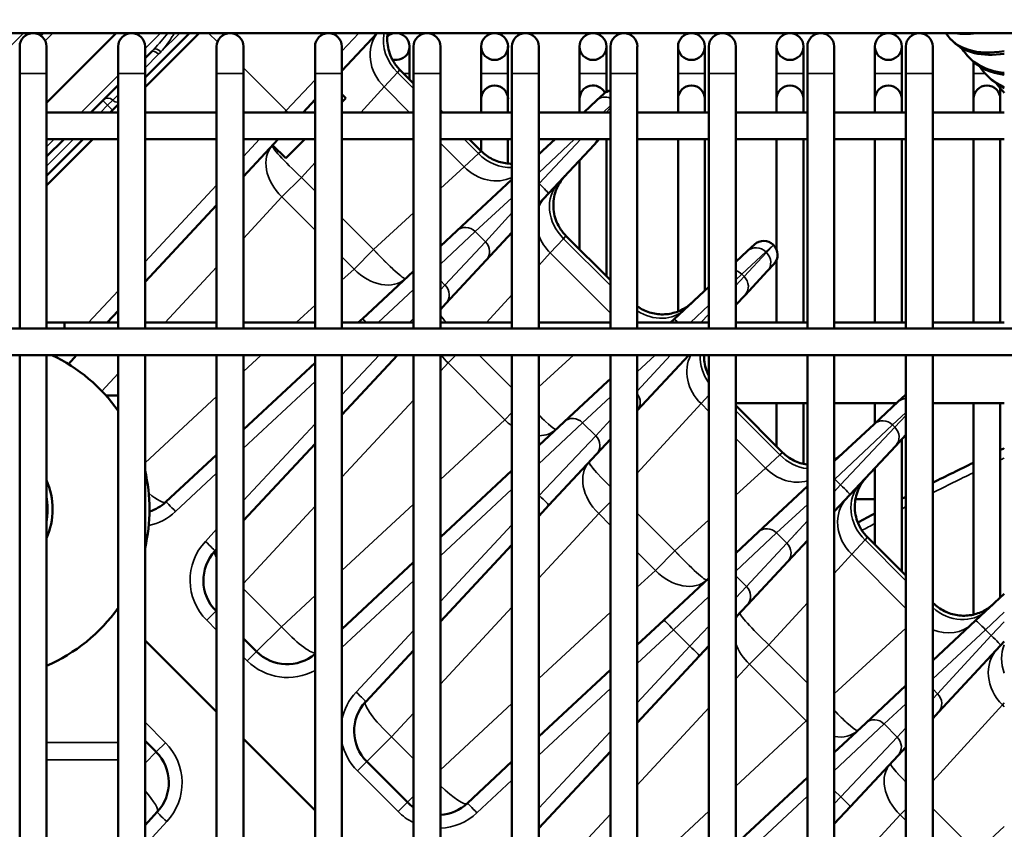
# Model space of a CAD drawing. Header units: inches. Extents: x 1 to 271, y 5 to 171.
# Tile 289 of 334: x 131.54 to 135.87, y 141.18 to 144.74. Entities that reach past the tile are written whole.
import ezdxf

# ---------------------------------------------------------------- set-up
doc = ezdxf.new("R2010")
doc.units = ezdxf.units.IN
doc.header["$LTSCALE"] = 8
doc.header["$MEASUREMENT"] = 0
for name, color, linetype, lineweight in [('Dimension (ANSI)', 7, 'Continuous', 25), ('Visible (ANSI)', 7, 'Continuous', 50), ('Visible Narrow (ANSI)', 7, 'Continuous', 35)]:
    doc.layers.add(name, color=color, linetype=linetype, lineweight=lineweight)
doc.styles.add('Dimension Text', font='tahoma.ttf')
doc.dimstyles.new('Dual Dimension', dxfattribs={"dimscale": 8, "dimtxt": 0.12, "dimasz": 0.098425, "dimexe": 0.125, "dimexo": 0.0625, "dimgap": 0.031496, "dimtad": 0, "dimtih": 1, "dimtoh": 1, "dimrnd": 1e-08, "dimzin": 4, "dimdsep": 46, "dimtxsty": 'Dimension Text', "dimcen": 0.09, "dimdle": 0.393701, "dimclrd": 256, "dimclre": 256, "dimclrt": 256, "dimadec": 0, "dimazin": 1, "dimtfac": 1, "dimtofl": 0, "dimtmove": 0, "dimatfit": 3, "dimfxl": 1, "dimtolj": 1, "dimtzin": 4, "dimlwd": -1, "dimlwe": -1, "dimarcsym": 0})

# ---------------------------------------------------------------- blocks, each defined once
blk = doc.blocks.new('*D10')
at = {"layer": 'Defpoints', "color": 0, "transparency": 16777216}
for p in [(179.2848, 157.7079), (123.1798, 140.6812), (179.2848, 140.6812)]:
    blk.add_point(p, dxfattribs=at)
at = {"layer": 'Dimension (ANSI)', "transparency": 16777216}
for p, q in [((123.1798, 141.1812), (123.1798, 158.7079)), ((179.2848, 141.1812), (179.2848, 158.7079)), ((123.9672, 157.7079), (146.443, 157.7079)), ((178.4974, 157.7079), (156.0215, 157.7079))]:
    blk.add_line(p, q, dxfattribs=at)
for points in [[(123.9672, 157.8392), (123.9672, 157.5767), (123.1798, 157.7079)], [(178.4974, 157.8392), (178.4974, 157.5767), (179.2848, 157.7079)]]:
    blk.add_solid(points, dxfattribs=at)
at = {"layer": 'Dimension (ANSI)', "transparency": 16777216, "insert": (151.2323, 157.7079), "char_height": 0.96, "attachment_point": 5, "style": 'Dimension Text'}
blk.add_mtext('\\A1;{\\H3.0x;(}\\S56.11^ 1425.1 mm;{\\H3.0x;)}', dxfattribs=at)

msp = doc.modelspace()

# ---------------------------------------------------------------- linework, layer by layer
at = {"layer": 'Visible (ANSI)'}
for p, q in [((150.7916, 144.6842), (130.6702, 144.6842)), ((131.597, 144.6842), (131.597, 144.6842)), ((131.6394, 144.6842), (131.629, 144.6738)), ((131.9611, 144.6842), (131.6545, 144.3776)), ((132.2829, 144.6842), (132.0876, 144.4889)), ((132.3253, 144.6842), (132.0876, 144.4465)), ((133.1086, 144.6842), (132.9537, 144.5181)), ((135.633, 144.6561), (135.6432, 144.646)), ((131.5364, 144.6252), (131.5364, 144.5071)), ((131.6545, 144.5071), (131.6545, 144.6252)), ((131.9694, 144.6252), (131.9694, 144.5071)), ((132.0876, 144.5071), (132.0876, 144.6252)), ((132.0876, 144.5738), (132.1171, 144.6033)), ((132.4025, 144.6252), (132.4025, 144.5071)), ((132.5206, 144.5071), (132.5206, 144.6252)), ((132.8356, 144.6252), (132.8356, 144.5071)), ((132.9537, 144.5071), (132.9537, 144.6252)), ((133.251, 144.5071), (133.251, 144.6252)), ((133.2687, 144.6252), (133.2687, 144.5071)), ((133.3868, 144.5071), (133.3868, 144.6252)), ((133.566, 144.6252), (133.566, 144.5071)), ((133.6841, 144.5071), (133.6841, 144.6252)), ((133.7017, 144.6252), (133.7017, 144.5071)), ((133.8198, 144.5071), (133.8198, 144.6252)), ((133.9991, 144.6252), (133.9991, 144.5071)), ((134.1172, 144.5071), (134.1172, 144.6252)), ((134.1348, 144.6252), (134.1348, 144.5071)), ((134.2529, 144.5071), (134.2529, 144.6252)), ((134.4321, 144.6252), (134.4321, 144.5071)), ((134.5503, 144.5071), (134.5503, 144.6252)), ((134.5679, 144.6252), (134.5679, 144.5071)), ((134.686, 144.5071), (134.686, 144.6252)), ((134.8652, 144.6252), (134.8652, 144.5071)), ((134.9833, 144.5071), (134.9833, 144.6252)), ((135.0009, 144.6252), (135.0009, 144.5071)), ((135.1191, 144.5071), (135.1191, 144.6252)), ((135.2983, 144.6252), (135.2983, 144.5071)), ((135.4164, 144.5071), (135.4164, 144.6252)), ((135.434, 144.6252), (135.434, 144.5071)), ((135.5521, 144.5071), (135.5521, 144.6252)), ((135.7124, 144.5767), (135.7223, 144.5668)), ((133.2086, 144.5226), (133.2687, 144.4626)), ((135.7314, 144.5583), (135.7314, 144.5071)), ((131.5364, 144.5071), (131.5364, 143.385)), ((131.6545, 144.5071), (131.6545, 143.385)), ((131.9694, 144.5071), (131.9694, 143.385)), ((132.0876, 144.5071), (132.0876, 143.385)), ((132.4025, 144.5071), (132.4025, 143.385)), ((132.5206, 144.5071), (132.5206, 143.385)), ((132.8356, 144.5071), (132.8356, 143.385)), ((132.9537, 144.5071), (132.9537, 143.385)), ((133.251, 144.5071), (133.251, 144.4802)), ((133.2687, 144.5071), (133.2687, 143.385)), ((133.3868, 144.5071), (133.3868, 143.385)), ((133.566, 144.5071), (133.566, 144.3947)), ((133.6841, 144.5071), (133.6841, 144.3947)), ((133.7017, 144.5071), (133.7017, 143.385)), ((133.8198, 144.5071), (133.8198, 143.385)), ((133.9991, 144.5071), (133.9991, 144.3947)), ((134.1172, 144.5071), (134.1172, 144.4256)), ((134.1348, 144.5071), (134.1348, 143.385)), ((134.2529, 144.5071), (134.2529, 143.385)), ((134.4321, 144.5071), (134.4321, 144.3947)), ((134.5503, 144.5071), (134.5503, 144.3947)), ((134.5679, 144.5071), (134.5679, 143.385)), ((134.686, 144.5071), (134.686, 143.385)), ((134.8652, 144.5071), (134.8652, 144.3947)), ((134.9833, 144.5071), (134.9833, 144.3947)), ((135.0009, 144.5071), (135.0009, 143.385)), ((135.1191, 144.5071), (135.1191, 143.385)), ((135.2983, 144.5071), (135.2983, 144.3947)), ((135.4164, 144.5071), (135.4164, 144.3947)), ((135.434, 144.5071), (135.434, 143.385)), ((135.5521, 144.5071), (135.5521, 143.385)), ((135.7314, 144.5071), (135.7314, 144.3947)), ((135.7896, 144.4996), (135.7992, 144.49)), ((131.8494, 144.3356), (131.9694, 144.4557)), ((135.8495, 144.4409), (135.8495, 144.3947)), ((132.8356, 144.3914), (132.7835, 144.3356)), ((132.9715, 144.3985), (132.9537, 144.4162)), ((132.9537, 144.3807), (132.9715, 144.3985)), ((133.566, 144.3947), (133.566, 144.3356)), ((133.6841, 144.3356), (133.6841, 144.3947)), ((133.9991, 144.3947), (133.9991, 144.3356)), ((134.0746, 144.3885), (134.0178, 144.3356)), ((134.0746, 144.3885), (134.105, 144.4169)), ((134.4321, 144.3947), (134.4321, 144.3356)), ((134.5503, 144.3356), (134.5503, 144.3947)), ((134.8652, 144.3947), (134.8652, 144.3356)), ((134.9833, 144.3356), (134.9833, 144.3947)), ((135.2983, 144.3947), (135.2983, 144.3356)), ((135.4164, 144.3356), (135.4164, 144.3947)), ((135.7314, 144.3947), (135.7314, 144.3356)), ((135.8495, 144.3356), (135.8495, 144.3947)), ((135.8644, 144.4248), (135.8671, 144.422)), ((131.9694, 144.3708), (131.9343, 144.3356)), ((133.0751, 144.3768), (133.0751, 144.3768)), ((133.3868, 144.3445), (133.3957, 144.3356)), ((131.6545, 144.3356), (131.9694, 144.3356)), ((132.0876, 144.3356), (132.4025, 144.3356)), ((132.5206, 144.3356), (132.8356, 144.3356)), ((132.9537, 144.3356), (133.2687, 144.3356)), ((133.3868, 144.3356), (133.7017, 144.3356)), ((133.8198, 144.3356), (134.1348, 144.3356)), ((134.2529, 144.3356), (134.5679, 144.3356)), ((134.686, 144.3356), (135.0009, 144.3356)), ((135.1191, 144.3356), (135.434, 144.3356)), ((135.5521, 144.3356), (135.8671, 144.3356)), ((131.6545, 144.1407), (131.7313, 144.2175)), ((131.6545, 144.0558), (131.8161, 144.2175)), ((131.8586, 144.2175), (131.6545, 144.0134)), ((131.6545, 144.2175), (131.9694, 144.2175)), ((132.0876, 144.2175), (132.4025, 144.2175)), ((132.5206, 144.0537), (132.6734, 144.2175)), ((132.5206, 144.2175), (132.8356, 144.2175)), ((132.7063, 144.1333), (132.7905, 144.2175)), ((132.9537, 144.2175), (133.2687, 144.2175)), ((133.3868, 144.2175), (133.7017, 144.2175)), ((133.5138, 144.2175), (133.5661, 144.1651)), ((133.566, 144.2175), (133.566, 144.1653)), ((133.6841, 144.2175), (133.6841, 144.1102)), ((133.8198, 144.151), (133.8912, 144.2175)), ((133.8198, 144.2175), (134.1348, 144.2175)), ((134.0639, 144.1948), (134.0852, 144.2175)), ((134.1172, 144.2175), (134.1172, 143.6141)), ((134.2529, 144.2175), (134.5679, 144.2175)), ((134.4321, 144.2175), (134.4321, 143.4596)), ((134.5503, 144.2175), (134.5503, 143.551)), ((134.686, 144.2175), (135.0009, 144.2175)), ((134.8652, 144.2175), (134.8652, 143.7324)), ((134.9833, 144.2175), (134.9833, 143.4104)), ((135.1191, 144.2175), (135.434, 144.2175)), ((135.2983, 144.2175), (135.2983, 143.4104)), ((135.4164, 144.2175), (135.4164, 143.4104)), ((135.5521, 144.2175), (135.8671, 144.2175)), ((135.7314, 144.2175), (135.7314, 143.4104)), ((135.8495, 144.2175), (135.8495, 143.4104)), ((132.7063, 144.1333), (132.6486, 144.191)), ((134.0639, 144.1948), (133.862, 143.9782)), ((133.566, 144.165), (133.566, 144.165)), ((132.6982, 144.1251), (132.6982, 144.1251)), ((132.6999, 144.1234), (132.6999, 144.1234)), ((133.9991, 144.1252), (133.9991, 143.7322)), ((133.7017, 144.0408), (133.4592, 143.8147)), ((133.4203, 144.0316), (133.4203, 144.0316)), ((133.8198, 143.933), (133.862, 143.9782)), ((132.0876, 143.5893), (132.4025, 143.927)), ((133.5837, 143.851), (133.5837, 143.851)), ((133.4592, 143.8147), (133.3868, 143.7471)), ((133.5887, 143.6851), (133.7017, 143.8063)), ((133.625, 143.8096), (133.625, 143.8096)), ((133.9392, 143.7921), (134.1348, 143.5965)), ((134.7375, 143.7256), (134.7679, 143.754)), ((134.8524, 143.7514), (134.8513, 143.7526)), ((134.7375, 143.7256), (134.686, 143.6776)), ((133.1329, 143.6899), (133.1329, 143.6899)), ((133.4111, 143.4946), (133.5887, 143.6851)), ((134.8539, 143.6681), (134.8255, 143.6376)), ((134.8652, 143.6857), (134.8652, 143.4104)), ((133.0436, 143.4271), (133.2687, 143.637)), ((134.7269, 143.5318), (134.8255, 143.6376)), ((134.4151, 143.425), (134.5679, 143.5674)), ((134.7269, 143.5318), (134.686, 143.488)), ((133.4111, 143.4946), (133.3868, 143.4686)), ((131.9208, 143.4104), (131.9694, 143.4626)), ((131.6545, 143.4104), (131.7332, 143.4104)), ((131.7332, 143.4104), (131.7332, 143.385)), ((131.9694, 143.4104), (131.7332, 143.4104)), ((132.4025, 143.4104), (132.0876, 143.4104)), ((132.8356, 143.4104), (132.5206, 143.4104)), ((133.2687, 143.4104), (132.9537, 143.4104)), ((133.0436, 143.4271), (133.0257, 143.4104)), ((133.7017, 143.4104), (133.3868, 143.4104)), ((134.1348, 143.4104), (133.8198, 143.4104)), ((134.5679, 143.4104), (134.2529, 143.4104)), ((134.4151, 143.425), (134.3995, 143.4104)), ((135.0009, 143.4104), (134.686, 143.4104)), ((135.434, 143.4104), (135.1191, 143.4104)), ((135.8671, 143.4104), (135.5521, 143.4104)), ((150.8541, 143.385), (130.6702, 143.385)), ((150.8541, 143.2669), (130.6702, 143.2669)), ((131.5364, 143.2669), (131.5364, 138.8968)), ((131.6545, 143.2669), (131.6545, 138.8968)), ((131.7504, 143.2278), (131.7869, 143.2669)), ((131.9694, 143.2669), (131.9694, 138.8968)), ((132.0876, 143.2669), (132.0876, 138.8968)), ((132.4025, 143.2669), (132.4025, 138.8968)), ((132.5206, 143.2669), (132.5206, 138.8968)), ((132.8356, 143.2669), (132.8356, 138.8968)), ((132.9537, 143.0042), (133.1987, 143.2669)), ((132.9537, 143.2669), (132.9537, 138.8968)), ((133.2687, 143.2669), (133.2687, 138.8968)), ((133.3868, 143.2669), (133.3868, 138.8968)), ((133.7017, 143.2669), (133.7017, 138.8968)), ((133.8198, 143.2669), (133.8198, 138.8968)), ((134.1348, 143.2669), (134.1348, 138.8968)), ((134.2529, 143.0236), (134.4798, 143.2669)), ((134.2529, 143.2669), (134.2529, 138.8968)), ((134.5679, 143.2669), (134.5679, 138.8968)), ((134.686, 143.2669), (134.686, 138.8968)), ((135.0009, 143.2669), (135.0009, 138.8968)), ((135.1191, 143.2669), (135.1191, 138.8968)), ((135.434, 143.2669), (135.434, 138.8968)), ((135.5521, 143.2669), (135.5521, 138.8968)), ((132.8356, 143.2331), (132.5206, 142.9394)), ((132.5228, 143.1971), (132.5228, 143.1971)), ((134.1221, 143.1518), (133.9316, 142.9741)), ((134.1348, 143.1636), (134.1221, 143.1518)), ((134.2879, 143.1467), (134.2879, 143.1467)), ((131.9694, 143.0891), (131.9163, 143.0891)), ((135.4004, 143.0627), (135.4309, 143.0911)), ((135.0009, 143.0566), (134.686, 143.0566)), ((134.686, 143.0453), (134.892, 142.8393)), ((134.8652, 143.0566), (134.8652, 142.8661)), ((134.9833, 143.0566), (134.9833, 142.7886)), ((135.3939, 143.0566), (135.1191, 143.0566)), ((135.4004, 143.0627), (135.2946, 142.9641)), ((135.2983, 143.0566), (135.2983, 142.9675)), ((135.8671, 143.0566), (135.5521, 143.0566)), ((135.7314, 143.0566), (135.7314, 142.1255)), ((135.8495, 143.0566), (135.8495, 142.2004)), ((133.8198, 142.8699), (133.9316, 142.9741)), ((134.4686, 142.9834), (134.4686, 142.9834)), ((135.1191, 142.8003), (135.2946, 142.9641)), ((135.3898, 142.8689), (135.434, 142.9164)), ((132.5206, 142.5397), (132.8356, 142.8775)), ((134.074, 142.8317), (134.1348, 142.8969)), ((134.3767, 142.883), (134.3767, 142.883)), ((135.4164, 142.8975), (135.4164, 142.3149)), ((132.4025, 142.8293), (132.1795, 142.6213)), ((134.074, 142.8317), (133.864, 142.6066)), ((135.3898, 142.8689), (135.1878, 142.6523)), ((133.7017, 142.7597), (133.3868, 142.466)), ((135.2983, 142.7708), (135.2983, 142.433)), ((134.1172, 142.7056), (134.1172, 142.7055)), ((134.7461, 142.7058), (134.7461, 142.7058)), ((135.0009, 142.6902), (134.785, 142.4889)), ((135.1191, 142.5786), (135.1878, 142.6523)), ((135.2122, 142.633), (135.2983, 142.633)), ((133.8198, 142.5592), (133.864, 142.6066)), ((133.1858, 142.5342), (133.1858, 142.5342)), ((134.9095, 142.5251), (134.9095, 142.5251)), ((134.785, 142.4889), (134.686, 142.3965)), ((134.9509, 142.4838), (134.9508, 142.4838)), ((134.9146, 142.3593), (135.0009, 142.452)), ((135.265, 142.4663), (135.434, 142.2973)), ((132.3954, 142.4054), (132.4025, 142.4131)), ((133.3868, 142.0948), (133.7017, 142.4325)), ((133.2687, 142.3559), (132.9537, 142.0622)), ((134.4321, 142.3916), (134.4321, 142.3916)), ((134.7369, 142.1688), (134.9146, 142.3593)), ((135.1315, 142.3204), (135.1315, 142.3204)), ((134.3694, 142.1013), (134.5679, 142.2864)), ((135.5521, 142.1792), (135.5549, 142.1764)), ((135.741, 142.0992), (135.8671, 142.2168)), ((132.4025, 142.139), (132.4, 142.1415)), ((134.7369, 142.1688), (134.686, 142.1142)), ((134.3694, 142.1013), (134.2529, 141.9926)), ((135.741, 142.0992), (135.5521, 141.9231)), ((132.4025, 141.6971), (132.0876, 142.012)), ((132.5785, 141.963), (132.5206, 142.0209)), ((135.4091, 142.0429), (135.4091, 142.0429)), ((135.8671, 142.007), (135.8507, 141.9894)), ((133.0583, 141.7425), (133.2687, 141.9681)), ((134.5679, 141.9876), (134.527, 141.9437)), ((135.5775, 141.6964), (135.8507, 141.9894)), ((134.2529, 141.6498), (134.527, 141.9437)), ((135.2983, 141.9415), (135.2983, 141.9415)), ((134.1348, 141.8825), (133.8198, 141.5888)), ((133.8487, 141.8713), (133.8487, 141.8713)), ((135.5724, 141.8622), (135.5724, 141.8622)), ((135.434, 141.813), (135.2574, 141.6483)), ((135.6138, 141.8209), (135.6138, 141.8209)), ((135.5521, 141.6692), (135.5775, 141.6964)), ((135.7944, 141.6575), (135.7944, 141.6575)), ((135.1191, 141.5192), (135.2574, 141.6483)), ((132.8356, 141.264), (132.5206, 141.5789)), ((132.0876, 141.5701), (132.1365, 141.5211)), ((135.3998, 141.5059), (135.434, 141.5426)), ((133.8198, 141.1854), (134.1348, 141.5231)), ((135.3998, 141.5059), (135.1899, 141.2808)), ((133.2414, 141.3001), (133.0629, 141.4786)), ((133.7017, 141.4787), (133.5053, 141.2955)), ((135.0009, 141.4091), (134.686, 141.1154)), ((135.4164, 141.407), (135.4164, 141.407)), ((135.1191, 141.2048), (135.1899, 141.2808)), ((132.1411, 141.2572), (132.0876, 141.1997)), ((134.5116, 141.2084), (134.5116, 141.2084))]:
    msp.add_line(p, q, dxfattribs=at)
for centre in [(133.6251, 144.6252), (134.0581, 144.6252), (134.4912, 144.6252), (134.9243, 144.6252), (135.3573, 144.6252)]:
    msp.add_circle(centre, 0.0591, dxfattribs=at)
for centre, radius, start, end in [((131.5954, 144.6252), 0.0591, 0, 180), ((132.0285, 144.6252), 0.0591, 0, 180), ((132.4616, 144.6252), 0.0591, 0, 180), ((132.8946, 144.6252), 0.0591, 0, 180), ((133.192, 144.6252), 0.0591, 253.0717, 130.7212), ((133.3277, 144.6252), 0.0591, 0, 180), ((133.7608, 144.6252), 0.0591, 0, 180), ((134.1939, 144.6252), 0.0591, 0, 180), ((134.6269, 144.6252), 0.0591, 0, 180), ((135.06, 144.6252), 0.0591, 0, 180), ((135.4931, 144.6252), 0.0591, 0, 180), ((133.6251, 144.3947), 0.0591, 0, 180), ((134.0581, 144.3947), 0.0591, 27.0924, 180), ((134.146, 144.373), 0.06, 100.7072, 133), ((134.4912, 144.3947), 0.0591, 0, 180), ((134.9243, 144.3947), 0.0591, 0, 180), ((135.3573, 144.3947), 0.0591, 0, 180), ((135.7904, 144.3947), 0.0591, 0, 180), ((134.8089, 143.7101), 0.06, 45, 133), ((134.81, 143.709), 0.06, 317, 45), ((131.3573, 142.5891), 0.75, 35.2929, 64.6583), ((135.4718, 143.0472), 0.06, 129.001, 133), ((139.8223, 134.2766), 9.4488, 114.74576, 114.86347), ((139.8223, 134.2766), 9.4488, 115.65539, 116.86731), ((131.3573, 142.5891), 0.75, 346.8278, 13.1722), ((131.3573, 142.5891), 0.3235, 336.7354, 23.2646), ((132.0499, 142.7603), 0.19, 287.5537, 313), ((139.8223, 134.2766), 9.4488, 117.67307, 117.79379), ((139.8223, 134.2766), 9.4488, 118.60646, 119.12888), ((132.5343, 142.2759), 0.19, 137, 225), ((131.3573, 142.5891), 0.75, 293.3447, 324.7071), ((132.7128, 142.0974), 0.19, 225, 310.247), ((133.1973, 141.613), 0.19, 137, 225), ((132.0022, 141.3867), 0.19, 317, 45), ((133.3757, 141.4345), 0.19, 225, 235.6942), ((133.3757, 141.4345), 0.19, 273.3264, 313)]:
    msp.add_arc(centre, radius, start, end, dxfattribs=at)
for centre, ratio, start_param, end_param in [((136.2517, 145.2748), 0.440394, 6.189814, 6.833926), ((136.2619, 145.2647), 0.440394, 0, 0.532353), ((136.1807, 145.3458), 0.394356, 0.273223, 0.47804), ((136.3311, 145.1955), 0.485302, 6.162017, 6.661574), ((136.341, 145.1856), 0.485302, 0, 0.358723), ((136.4083, 145.1183), 0.528964, 6.175748, 6.483534), ((136.4179, 145.1087), 0.528964, 0, 0.178423), ((136.4831, 145.0435), 0.571268, 6.187285, 6.290842)]:
    msp.add_ellipse(centre, major_axis=(-0.6187, -0.6187), ratio=ratio, start_param=start_param, end_param=end_param, dxfattribs=at)
for points, knots in [([(133.155, 144.6842), (133.1542, 144.6787), (133.1536, 144.6732), (133.1526, 144.6553), (133.1532, 144.6428), (133.1584, 144.6056), (133.1671, 144.581), (133.188, 144.546), (133.1976, 144.5336), (133.2086, 144.5226)], [0.2913909, 0.2913909, 0.2913909, 0.2913909, 0.3334428, 0.3334428, 0.4278567, 0.4278567, 0.6196023, 0.6196023, 0.737963, 0.737963, 0.737963, 0.737963]), ([(133.5661, 144.1651), (133.5804, 144.1509), (133.5971, 144.1388), (133.6331, 144.1207), (133.6528, 144.1145), (133.6823, 144.1101), (133.692, 144.1094), (133.7017, 144.1095)], [0, 0, 0, 0, 0.1533913, 0.1533913, 0.3070282, 0.3070282, 0.3805188, 0.3805188, 0.3805188, 0.3805188]), ([(133.5661, 144.1651), (133.5803, 144.1509), (133.5971, 144.1388), (133.6331, 144.1207), (133.6528, 144.1145), (133.6823, 144.1101), (133.692, 144.1094), (133.7017, 144.1095)], [0, 0, 0, 0, 0.1533954, 0.1533954, 0.3070327, 0.3070327, 0.3805838, 0.3805838, 0.3805838, 0.3805838]), ([(133.8198, 144.1517), (133.8201, 144.1519), (133.8204, 144.1521), (133.8223, 144.1537), (133.8239, 144.155), (133.8262, 144.157), (133.827, 144.1577), (133.8282, 144.1588), (133.8286, 144.1591), (133.8291, 144.1596), (133.8293, 144.1598), (133.8296, 144.1601), (133.8297, 144.1602), (133.8298, 144.1603), (133.8299, 144.1604), (133.83, 144.1604), (133.83, 144.1604), (133.83, 144.1605), (133.83, 144.1605), (133.83, 144.1605), (133.83, 144.1605), (133.83, 144.1605), (133.8301, 144.1605), (133.8301, 144.1605)], [0.70402242, 0.70402242, 0.70402242, 0.70402242, 0.70683155, 0.70683155, 0.72263028, 0.72263028, 0.73053779, 0.73053779, 0.73449257, 0.73449257, 0.73647009, 0.73647009, 0.73745887, 0.73745887, 0.73795329, 0.73795329, 0.73820067, 0.73820067, 0.7382316, 0.7382316, 0.73825837, 0.73825837, 0.73845007, 0.73845007, 0.73845007, 0.73845007]), ([(133.8198, 144.1516), (133.8201, 144.1519), (133.8204, 144.1521), (133.8223, 144.1536), (133.8239, 144.155), (133.8262, 144.157), (133.827, 144.1577), (133.8282, 144.1588), (133.8285, 144.1591), (133.8291, 144.1596), (133.8293, 144.1598), (133.8296, 144.1601), (133.8297, 144.1602), (133.8298, 144.1603), (133.8299, 144.1603), (133.8299, 144.1604), (133.8299, 144.1604), (133.83, 144.1604), (133.83, 144.1604), (133.83, 144.1604), (133.83, 144.1604), (133.83, 144.1604), (133.8301, 144.1605), (133.8301, 144.1605)], [0.70411515, 0.70411515, 0.70411515, 0.70411515, 0.70687965, 0.70687965, 0.72269243, 0.72269243, 0.73060698, 0.73060698, 0.73456529, 0.73456529, 0.73654458, 0.73654458, 0.73753426, 0.73753426, 0.73802931, 0.73802931, 0.73809143, 0.73809143, 0.73814586, 0.73814586, 0.73816827, 0.73816827, 0.73852962, 0.73852962, 0.73852962, 0.73852962]), ([(133.9346, 144.056), (133.9302, 144.0513), (133.926, 144.0463), (133.9069, 144.021), (133.8956, 143.9973), (133.8863, 143.9609), (133.8844, 143.9485), (133.8832, 143.9236), (133.8838, 143.9111), (133.8874, 143.8865), (133.8904, 143.8744), (133.8987, 143.851), (133.9041, 143.8396), (133.9185, 143.8156), (133.9282, 143.8031), (133.9392, 143.7921)], [0, 0, 0, 0, 0.0493882, 0.0493882, 0.2415464, 0.2415464, 0.3362305, 0.3362305, 0.4308955, 0.4308955, 0.5255642, 0.5255642, 0.6202297, 0.6202297, 0.7389076, 0.7389076, 0.7389076, 0.7389076]), ([(134.2529, 143.482), (134.2609, 143.4763), (134.2693, 143.4712), (134.296, 143.4578), (134.3157, 143.4516), (134.3557, 143.4457), (134.3764, 143.4459), (134.4159, 143.453), (134.4353, 143.4597), (134.4602, 143.4729), (134.4671, 143.4772), (134.4771, 143.4843), (134.4804, 143.4868), (134.4852, 143.4907), (134.4868, 143.4921), (134.4892, 143.4941), (134.4899, 143.4948), (134.4911, 143.4959), (134.4915, 143.4962), (134.492, 143.4967), (134.4922, 143.4969), (134.4925, 143.4972), (134.4926, 143.4973), (134.4928, 143.4974), (134.4928, 143.4974), (134.4929, 143.4975), (134.4929, 143.4975), (134.4929, 143.4976), (134.4929, 143.4976), (134.4929, 143.4976), (134.4929, 143.4976), (134.4929, 143.4976), (134.4929, 143.4976), (134.493, 143.4976), (134.493, 143.4976), (134.493, 143.4976)], [0.0791802, 0.0791802, 0.0791802, 0.0791802, 0.1533904, 0.1533904, 0.3070264, 0.3070264, 0.4608457, 0.4608457, 0.6133731, 0.6133731, 0.6753603, 0.6753603, 0.7068314, 0.7068314, 0.7226303, 0.7226303, 0.7305379, 0.7305379, 0.7344927, 0.7344927, 0.7364702, 0.7364702, 0.737459, 0.737459, 0.7379534, 0.7379534, 0.7382009, 0.7382009, 0.7382319, 0.7382319, 0.7382589, 0.7382589, 0.7382693, 0.7382693, 0.7384525, 0.7384525, 0.7384525, 0.7384525]), ([(134.5465, 143.2669), (134.5463, 143.2567), (134.547, 143.2464), (134.5502, 143.2239), (134.5532, 143.2117), (134.5603, 143.1917), (134.5638, 143.1837), (134.5679, 143.1759)], [0.3520686, 0.3520686, 0.3520686, 0.3520686, 0.4300206, 0.4300206, 0.5249524, 0.5249524, 0.5915387, 0.5915387, 0.5915387, 0.5915387]), ([(134.5465, 143.2669), (134.5463, 143.2569), (134.547, 143.2468), (134.5501, 143.2245), (134.5531, 143.2122), (134.5602, 143.192), (134.5638, 143.1838), (134.5679, 143.1759)], [0.3520446, 0.3520446, 0.3520446, 0.3520446, 0.4283058, 0.4283058, 0.5237528, 0.5237528, 0.5915077, 0.5915077, 0.5915077, 0.5915077]), ([(134.892, 142.8393), (134.9062, 142.8251), (134.9229, 142.813), (134.9589, 142.7949), (134.9787, 142.7887), (134.9994, 142.7856), (135.0002, 142.7855), (135.0009, 142.7854)], [0, 0, 0, 0, 0.1533918, 0.1533918, 0.3070292, 0.3070292, 0.3130409, 0.3130409, 0.3130409, 0.3130409]), ([(135.1191, 142.8079), (135.1251, 142.8113), (135.131, 142.815), (135.14, 142.8214), (135.1433, 142.8239), (135.1481, 142.8278), (135.1497, 142.8292), (135.1521, 142.8312), (135.1528, 142.8319), (135.154, 142.8329), (135.1544, 142.8333), (135.155, 142.8338), (135.1551, 142.834), (135.1554, 142.8343), (135.1555, 142.8343), (135.1557, 142.8345), (135.1557, 142.8345), (135.1558, 142.8346), (135.1558, 142.8346), (135.1558, 142.8346), (135.1558, 142.8346), (135.1558, 142.8346), (135.1559, 142.8346), (135.1559, 142.8347), (135.1559, 142.8347), (135.1559, 142.8347), (135.1559, 142.8347), (135.1559, 142.8347)], [0.6225017, 0.6225017, 0.6225017, 0.6225017, 0.675361, 0.675361, 0.7068316, 0.7068316, 0.7226303, 0.7226303, 0.7305377, 0.7305377, 0.7344925, 0.7344925, 0.73647, 0.73647, 0.7374588, 0.7374588, 0.7379532, 0.7379532, 0.7382006, 0.7382006, 0.7382317, 0.7382317, 0.7382587, 0.7382587, 0.7382694, 0.7382694, 0.738452, 0.738452, 0.738452, 0.738452]), ([(135.2604, 142.7302), (135.2564, 142.7259), (135.2525, 142.7213), (135.2335, 142.6965), (135.2219, 142.6728), (135.2124, 142.6361), (135.2104, 142.6237), (135.209, 142.5987), (135.2095, 142.5861), (135.2131, 142.5614), (135.2161, 142.5491), (135.2244, 142.5255), (135.2298, 142.5141), (135.2442, 142.4899), (135.2539, 142.4773), (135.265, 142.4663)], [0, 0, 0, 0, 0.0451763, 0.0451763, 0.2385232, 0.2385232, 0.333775, 0.333775, 0.429008, 0.429008, 0.5242441, 0.5242441, 0.6194774, 0.6194774, 0.7388711, 0.7388711, 0.7388711, 0.7388711]), ([(135.5548, 142.1764), (135.5691, 142.1621), (135.5858, 142.1501), (135.6218, 142.1319), (135.6415, 142.1257), (135.6815, 142.1198), (135.7022, 142.1201), (135.7417, 142.1271), (135.7611, 142.1339), (135.786, 142.1471), (135.7929, 142.1514), (135.8029, 142.1585), (135.8062, 142.161), (135.811, 142.1649), (135.8126, 142.1662), (135.815, 142.1683), (135.8157, 142.169), (135.8169, 142.17), (135.8173, 142.1704), (135.8179, 142.1709), (135.8181, 142.1711), (135.8183, 142.1713), (135.8184, 142.1714), (135.8186, 142.1716), (135.8186, 142.1716), (135.8187, 142.1717), (135.8187, 142.1717), (135.8187, 142.1717), (135.8187, 142.1717), (135.8187, 142.1717), (135.8187, 142.1717), (135.8187, 142.1717), (135.8187, 142.1717), (135.8187, 142.1717), (135.8187, 142.1717), (135.8188, 142.1717)], [0, 0, 0, 0, 0.1533999, 0.1533999, 0.3070415, 0.3070415, 0.4608525, 0.4608525, 0.6133476, 0.6133476, 0.6753834, 0.6753834, 0.7068802, 0.7068802, 0.7226921, 0.7226921, 0.7306063, 0.7306063, 0.7345643, 0.7345643, 0.7365435, 0.7365435, 0.7375332, 0.7375332, 0.7380282, 0.7380282, 0.7380903, 0.7380903, 0.7381447, 0.7381447, 0.7381674, 0.7381674, 0.7381866, 0.7381866, 0.7383807, 0.7383807, 0.7383807, 0.7383807]), ([(135.5549, 142.1764), (135.5691, 142.1621), (135.5859, 142.1501), (135.6218, 142.132), (135.6416, 142.1258), (135.6815, 142.1199), (135.7022, 142.1201), (135.7418, 142.1272), (135.7611, 142.1339), (135.786, 142.1471), (135.7929, 142.1514), (135.8029, 142.1585), (135.8062, 142.161), (135.811, 142.1649), (135.8126, 142.1663), (135.815, 142.1683), (135.8158, 142.169), (135.8169, 142.17), (135.8173, 142.1704), (135.8179, 142.1709), (135.8181, 142.1711), (135.8183, 142.1713), (135.8184, 142.1714), (135.8186, 142.1716), (135.8186, 142.1716), (135.8187, 142.1717), (135.8187, 142.1717), (135.8188, 142.1717), (135.8188, 142.1717), (135.8188, 142.1717), (135.8188, 142.1717), (135.8188, 142.1718), (135.8188, 142.1718), (135.8188, 142.1718)], [0, 0, 0, 0, 0.153397, 0.153397, 0.3070393, 0.3070393, 0.4608587, 0.4608587, 0.6133802, 0.6133802, 0.6753635, 0.6753635, 0.7068325, 0.7068325, 0.7226303, 0.7226303, 0.7305374, 0.7305374, 0.7344919, 0.7344919, 0.7364694, 0.7364694, 0.7374581, 0.7374581, 0.7379525, 0.7379525, 0.7381998, 0.7381998, 0.7382307, 0.7382307, 0.7382576, 0.7382576, 0.7384486, 0.7384486, 0.7384486, 0.7384486])]:
    msp.add_open_spline(points, degree=3, knots=knots, dxfattribs=at)
msp.add_open_spline([(135.2604, 142.7302), (135.2602, 142.7299), (135.2599, 142.7297), (135.2597, 142.7295)], degree=3, dxfattribs=at)
at = {"layer": 'Visible Narrow (ANSI)'}
for p, q in [((131.2214, 144.3526), (131.5531, 144.6842)), ((131.5856, 144.6842), (131.5863, 144.6835)), ((131.6486, 144.6508), (131.6821, 144.6842)), ((132.1553, 144.6842), (132.0876, 144.6165)), ((132.1576, 144.6016), (132.2402, 144.6842)), ((132.3674, 144.6842), (132.4061, 144.6455)), ((132.9537, 144.6045), (133.0285, 144.6842)), ((132.1475, 144.5913), (132.0876, 144.5313)), ((132.5206, 144.5309), (132.7085, 144.3431)), ((133.2086, 144.5226), (133.1983, 144.5102)), ((131.6545, 144.5071), (131.5364, 144.5071)), ((131.9694, 144.4984), (131.8067, 144.3356)), ((132.0876, 144.5071), (131.9694, 144.5071)), ((132.5206, 144.5071), (132.4025, 144.5071)), ((132.7085, 144.3431), (132.8356, 144.4786)), ((132.9537, 144.5071), (132.8356, 144.5071)), ((133.1397, 144.4474), (133.1983, 144.5102)), ((133.1983, 144.5102), (133.2687, 144.4399)), ((133.251, 144.5071), (133.2242, 144.5071)), ((133.3868, 144.5071), (133.2687, 144.5071)), ((133.6841, 144.5071), (133.566, 144.5071)), ((133.8198, 144.5071), (133.7017, 144.5071)), ((134.1172, 144.5071), (133.9991, 144.5071)), ((134.2529, 144.5071), (134.1348, 144.5071)), ((134.5503, 144.5071), (134.4321, 144.5071)), ((134.686, 144.5071), (134.5679, 144.5071)), ((134.9833, 144.5071), (134.8652, 144.5071)), ((135.1191, 144.5071), (135.0009, 144.5071)), ((135.4164, 144.5071), (135.2983, 144.5071)), ((135.5521, 144.5071), (135.434, 144.5071)), ((135.7824, 144.5071), (135.7314, 144.5071)), ((133.1397, 144.4474), (133.0375, 144.3356)), ((133.1397, 144.4474), (133.2516, 144.3356)), ((131.9229, 144.3667), (131.9017, 144.3879)), ((131.9229, 144.3667), (131.9456, 144.3894)), ((131.9694, 144.4132), (131.9456, 144.3894)), ((133.1025, 144.4067), (133.1026, 144.4068)), ((131.8918, 144.3356), (131.9229, 144.3667)), ((131.9229, 144.3667), (131.9442, 144.3455)), ((132.7085, 144.3431), (132.7016, 144.3356)), ((134.1029, 144.3356), (134.1348, 144.3653)), ((134.1348, 144.3558), (134.116, 144.3356)), ((131.6545, 144.0983), (131.7737, 144.2175)), ((131.6886, 144.2175), (131.6545, 144.1834)), ((132.5914, 144.2175), (132.5206, 144.1416)), ((133.491, 144.2175), (133.5538, 144.1548)), ((133.977, 144.2175), (133.8198, 144.0694)), ((133.821, 144.022), (134.0052, 144.2175)), ((133.3868, 144.2004), (133.491, 144.0962)), ((133.5538, 144.1548), (133.491, 144.0962)), ((133.5538, 144.1548), (133.5661, 144.1651)), ((132.8356, 144.1149), (132.7754, 144.0491)), ((133.3868, 144.0009), (133.491, 144.0962)), ((132.6897, 143.9635), (132.7754, 144.0491)), ((132.8356, 143.989), (132.7754, 144.0491)), ((133.4503, 144.059), (133.4503, 144.059)), ((132.4025, 144.0149), (132.0876, 143.6771)), ((133.8198, 144.0232), (133.821, 144.022)), ((133.821, 144.022), (133.8198, 144.0207)), ((132.6897, 143.9635), (132.5206, 143.7812)), ((132.6897, 143.9635), (132.8356, 143.8176)), ((133.54, 143.8107), (133.7017, 143.9599)), ((133.0927, 143.7319), (132.9537, 143.8709)), ((133.0927, 143.7319), (133.2687, 143.8929)), ((133.7017, 143.8927), (133.5847, 143.7659)), ((133.5562, 143.8257), (133.5559, 143.8254)), ((133.3868, 143.6678), (133.54, 143.8107)), ((133.54, 143.8107), (133.5847, 143.7659)), ((133.5994, 143.7819), (133.5995, 143.782)), ((133.8703, 143.7169), (133.9288, 143.7797)), ((133.9392, 143.7921), (133.9288, 143.7797)), ((133.9288, 143.7797), (134.1348, 143.5737)), ((133.5847, 143.7659), (133.407, 143.5754)), ((134.8513, 143.7526), (134.8183, 143.7216)), ((134.8215, 143.7184), (134.8524, 143.7514)), ((132.9537, 143.6995), (133.007, 143.6462)), ((133.0927, 143.7319), (133.007, 143.6462)), ((133.8703, 143.7169), (133.8198, 143.6618)), ((133.8703, 143.7169), (134.1348, 143.4524)), ((134.7125, 143.623), (134.8183, 143.7216)), ((134.8215, 143.7184), (134.7228, 143.6126)), ((134.8183, 143.7216), (134.8215, 143.7184)), ((132.4025, 143.6538), (132.1767, 143.4104)), ((133.833, 143.6762), (133.8331, 143.6763)), ((132.9537, 143.5968), (133.007, 143.6462)), ((134.7125, 143.623), (134.686, 143.598)), ((134.686, 143.5735), (134.7228, 143.6126)), ((134.7228, 143.6126), (134.7125, 143.623)), ((133.407, 143.5754), (133.3868, 143.5957)), ((133.3868, 143.5539), (133.407, 143.5754)), ((131.9694, 143.5505), (131.8388, 143.4104)), ((133.2687, 143.5568), (133.1133, 143.4104)), ((133.7017, 143.5326), (133.5899, 143.4104)), ((132.7528, 143.4104), (132.8356, 143.4872)), ((134.5679, 143.4867), (134.487, 143.4104)), ((134.5323, 143.4104), (134.5679, 143.4482)), ((133.2516, 143.4104), (133.2687, 143.4286)), ((134.1288, 143.4104), (134.1348, 143.4159)), ((131.705, 143.2669), (131.6966, 143.2579)), ((132.5206, 143.1951), (132.598, 143.2669)), ((133.1168, 143.2669), (132.9537, 143.092)), ((132.9537, 143.2613), (132.9597, 143.2669)), ((133.4203, 143.2329), (133.4542, 143.2669)), ((133.7017, 143.1228), (133.5577, 143.2669)), ((133.8198, 143.1278), (133.9719, 143.2669)), ((134.3989, 143.2669), (134.2529, 143.1087)), ((134.2529, 143.1939), (134.332, 143.2669)), ((133.4203, 143.2329), (133.3868, 143.1968)), ((133.4203, 143.2329), (133.6699, 142.9833)), ((134.3743, 143.2403), (134.3743, 143.2403)), ((131.9694, 143.1869), (131.8975, 143.1094)), ((132.5254, 143.1995), (132.5254, 143.1995)), ((132.5206, 142.8575), (132.8356, 143.1512)), ((134.2623, 143.1189), (134.2624, 143.1191)), ((134.5332, 143.054), (134.5679, 143.0912)), ((132.0876, 142.7934), (132.4025, 143.0855)), ((132.3623, 143.0482), (132.3622, 143.0482)), ((133.2687, 143.0695), (132.9537, 142.7299)), ((134.0124, 142.9701), (134.1348, 143.0842)), ((134.5332, 143.054), (134.2529, 142.7476)), ((134.5332, 143.054), (134.5679, 143.0193)), ((132.3317, 143.0198), (132.3317, 143.0198)), ((133.7017, 143.0151), (133.6699, 142.9833)), ((134.496, 143.0133), (134.496, 143.0133)), ((134.686, 143.0226), (134.8796, 142.829)), ((135.3754, 142.9601), (135.434, 143.0147)), ((135.434, 143.0015), (135.3858, 142.9497)), ((132.8356, 142.9654), (132.5206, 142.6276)), ((133.1783, 142.9721), (133.1785, 142.9722)), ((133.3868, 142.7207), (133.6699, 142.9833)), ((134.0124, 142.9701), (133.8198, 142.7886)), ((134.07, 142.9125), (134.0124, 142.9701)), ((134.1348, 142.982), (134.07, 142.9125)), ((135.3754, 142.9601), (135.1219, 142.7212)), ((135.3858, 142.9497), (135.3754, 142.9601)), ((135.1469, 142.6962), (135.3858, 142.9497)), ((133.8216, 142.649), (134.07, 142.9125)), ((134.686, 142.9012), (134.8168, 142.7704)), ((134.8796, 142.829), (134.8168, 142.7704)), ((134.8796, 142.829), (134.892, 142.8393)), ((132.2219, 142.5789), (132.4025, 142.7474)), ((133.4092, 142.7415), (133.4092, 142.7415)), ((134.2624, 142.758), (134.2624, 142.758)), ((134.686, 142.6508), (134.8168, 142.7704)), ((134.7761, 142.7332), (134.7761, 142.7332)), ((135.1191, 142.7185), (135.1219, 142.7212)), ((135.1219, 142.7212), (135.1469, 142.6962)), ((133.3868, 142.3841), (133.7017, 142.6778)), ((135.1469, 142.6962), (135.1191, 142.6661)), ((132.9537, 142.319), (133.2687, 142.6111)), ((133.8198, 142.6508), (133.8216, 142.649)), ((133.8216, 142.649), (133.8198, 142.6471)), ((134.0832, 142.57), (134.1348, 142.6216)), ((132.8356, 142.6026), (132.5206, 142.263)), ((132.8223, 142.5882), (132.8223, 142.5882)), ((134.0832, 142.57), (133.8198, 142.2861)), ((134.0832, 142.57), (134.1348, 142.5184)), ((134.4185, 142.4061), (134.2529, 142.5716)), ((134.8658, 142.4848), (135.0009, 142.6095)), ((133.1883, 142.5366), (133.1883, 142.5366)), ((134.4185, 142.4061), (134.5679, 142.5427)), ((135.0009, 142.5381), (134.9105, 142.4401)), ((132.4025, 142.501), (132.353, 142.4478)), ((133.7017, 142.5204), (133.3868, 142.1826)), ((134.686, 142.3171), (134.8658, 142.4848)), ((134.8658, 142.4848), (134.9105, 142.4401)), ((134.8821, 142.4998), (134.8817, 142.4995)), ((134.9105, 142.4401), (134.7329, 142.2496)), ((134.9252, 142.456), (134.9255, 142.4563)), ((135.1961, 142.3911), (135.2547, 142.4539)), ((135.265, 142.4663), (135.2547, 142.4539)), ((135.2547, 142.4539), (135.434, 142.2745)), ((134.2529, 142.4003), (134.3328, 142.3204)), ((134.4185, 142.4061), (134.3328, 142.3204)), ((132.9946, 142.3569), (132.9946, 142.3569)), ((133.0252, 142.3853), (133.0252, 142.3853)), ((135.1961, 142.3911), (135.1191, 142.3068)), ((135.1589, 142.3504), (135.1589, 142.3504)), ((135.1961, 142.3911), (135.434, 142.1532)), ((133.8412, 142.3091), (133.8414, 142.3093)), ((134.2529, 142.2463), (134.3328, 142.3204)), ((132.9537, 141.9803), (133.2687, 142.274)), ((134.7329, 142.2496), (134.686, 142.2965)), ((132.6877, 142.0723), (132.5206, 142.2394)), ((134.686, 142.1998), (134.7329, 142.2496)), ((132.6877, 142.0723), (132.8356, 142.2094)), ((134.5679, 142.2059), (134.4118, 142.0589)), ((135.0009, 142.1777), (134.8318, 141.9928)), ((132.4, 142.1415), (132.3591, 142.1006)), ((132.4, 142.1415), (132.4025, 142.144)), ((133.7017, 142.1588), (133.3868, 141.8192)), ((133.8198, 141.8446), (134.1348, 142.1367)), ((135.5521, 142.1741), (135.5549, 142.1764)), ((135.8671, 142.1358), (135.7848, 142.0582)), ((132.3591, 142.1006), (132.4025, 142.0571)), ((135.8098, 142.0333), (135.8671, 142.0941)), ((132.6877, 142.0723), (132.5785, 141.963)), ((133.2687, 142.056), (133.0159, 141.7849)), ((134.0721, 142.0786), (134.0721, 142.0786)), ((134.2529, 141.9107), (134.4118, 142.0589)), ((134.4118, 142.0589), (134.4846, 141.9861)), ((134.4846, 141.9861), (134.5679, 142.0745)), ((135.1191, 141.7776), (135.434, 142.0657)), ((135.5521, 141.8435), (135.7848, 142.0582)), ((135.7848, 142.0582), (135.8098, 142.0333)), ((135.8098, 142.0333), (135.5735, 141.7772)), ((132.5785, 141.963), (132.5375, 141.9221)), ((134.4846, 141.9861), (134.2529, 141.7377)), ((134.7461, 141.9071), (134.8318, 141.9928)), ((135.0009, 141.8236), (134.8318, 141.9928)), ((132.5206, 141.939), (132.5375, 141.9221)), ((133.4852, 141.9253), (133.4852, 141.9253)), ((134.7461, 141.9071), (134.686, 141.8423)), ((134.7461, 141.9071), (134.9957, 141.6575)), ((135.7001, 141.9145), (135.7001, 141.9145)), ((133.8512, 141.8737), (133.8512, 141.8737)), ((133.8198, 141.5069), (134.1348, 141.8006)), ((135.5521, 141.7985), (135.5735, 141.7772)), ((135.5882, 141.7931), (135.5883, 141.7932)), ((135.5735, 141.7772), (135.5521, 141.7543)), ((133.3868, 141.4429), (133.7017, 141.735)), ((133.6881, 141.7224), (133.6881, 141.7223)), ((134.5679, 141.715), (134.2529, 141.3754)), ((135.3382, 141.6443), (135.434, 141.7336)), ((135.859, 141.7282), (135.5521, 141.3927)), ((135.859, 141.7282), (135.8671, 141.7368)), ((135.859, 141.7282), (135.8671, 141.7201)), ((133.2687, 141.6919), (133.1722, 141.5879)), ((133.6575, 141.694), (133.6575, 141.694)), ((135.0009, 141.6627), (134.9957, 141.6575)), ((135.8218, 141.6875), (135.8218, 141.6875)), ((132.1775, 141.562), (132.0876, 141.652)), ((134.5041, 141.6462), (134.5043, 141.6464)), ((134.686, 141.3702), (134.9957, 141.6575)), ((135.3382, 141.6443), (135.1191, 141.4377)), ((135.3958, 141.5867), (135.3382, 141.6443)), ((135.434, 141.6277), (135.3958, 141.5867)), ((133.0629, 141.4786), (133.1722, 141.5879)), ((133.2687, 141.4914), (133.1722, 141.5879)), ((134.1348, 141.611), (133.8198, 141.2733)), ((135.1475, 141.3232), (135.3958, 141.5867)), ((131.6545, 141.5635), (131.9694, 141.5635)), ((132.1365, 141.5211), (132.1775, 141.562)), ((131.6545, 141.4871), (131.9694, 141.4871)), ((132.1365, 141.5211), (132.0876, 141.4721)), ((133.0629, 141.4786), (133.022, 141.4377)), ((133.022, 141.4377), (133.2005, 141.2592)), ((134.735, 141.4157), (134.735, 141.4157)), ((133.5477, 141.2531), (133.7017, 141.3967)), ((133.2687, 141.3274), (133.2414, 141.3001)), ((134.686, 141.0335), (135.0009, 141.3272)), ((135.1191, 141.3516), (135.1475, 141.3232)), ((135.1475, 141.3232), (135.1191, 141.2927)), ((133.2414, 141.3001), (133.2005, 141.2592)), ((135.409, 141.2442), (135.434, 141.2692)), ((135.7443, 141.0802), (135.5521, 141.2724)), ((134.1348, 141.2481), (133.8351, 140.9249)), ((134.2529, 140.9685), (134.5679, 141.2606)), ((135.409, 141.2442), (135.1191, 140.9316)), ((135.409, 141.2442), (135.434, 141.2192)), ((132.0876, 141.1118), (132.1835, 141.2148)), ((134.5142, 141.2108), (134.5142, 141.2108)), ((135.7443, 141.0802), (135.8671, 141.1926))]:
    msp.add_line(p, q, dxfattribs=at)
for centre, radius, start, end in [((139.8223, 134.2766), 9.4094, 114.85631, 114.97462), ((139.8223, 134.2766), 9.4094, 115.7706, 116.98883), ((131.3573, 142.5891), 0.3035, 348.3022, 11.6978), ((132.0514, 142.7618), 0.25, 282.1108, 313), ((132.1185, 142.8243), 0.25, 291.45, 291.4508), ((139.8223, 134.2766), 9.4094, 117.79886, 117.92023), ((139.8223, 134.2766), 9.4094, 118.73728, 119.13513), ((132.5358, 142.2773), 0.25, 137, 225), ((132.7143, 142.0989), 0.25, 225, 299.0191), ((133.1987, 141.6144), 0.25, 137, 168.5681), ((132.0007, 141.3853), 0.25, 317, 45), ((133.1987, 141.6144), 0.25, 191.4319, 225), ((133.3772, 141.4359), 0.25, 225, 244.2614), ((133.3772, 141.4359), 0.25, 272.1878, 313)]:
    msp.add_arc(centre, radius, start, end, dxfattribs=at)
for centre, major_axis, ratio, start_param, end_param in [((133.2561, 144.5638), (-0.139, 0.1296), 0.865893, 0.073145, 1.540568), ((133.3147, 144.6266), (-0.139, 0.1296), 0.865893, 0.49042, 1.540568), ((132.139, 144.5814), (-0.0219, 0.0219), 0.42225, 4.744653, 6.283185), ((132.1494, 144.5923), (-0.023, 0.0208), 0.399478, 4.719289, 6.162779), ((132.1733, 144.8352), (0.175, 0.3124), 0.347619, 4.031595, 4.080677), ((131.9269, 144.3693), (-0.0219, 0.0219), 0.886689, 4.744653, 6.283185), ((131.9643, 144.4095), (-0.0219, 0.0219), 0.886689, 1.60306, 2.471363), ((134.1155, 144.3446), (-0.0409, 0.0439), 0.939626, 5.162829, 6.283185), ((132.707, 144.3416), (0.0439, -0.0409), 0.034878, 1.387401, 1.569578), ((134.0201, 144.2357), (0.0439, -0.0409), 0.939626, 0, 0.4635), ((132.7868, 144.0605), (-0.139, 0.1296), 0.722061, 0, 1.545587), ((132.7868, 144.0605), (-0.139, 0.1296), 0.08445, 0, 1.567847), ((132.7868, 144.0605), (-0.139, 0.1296), 0.08445, 0, 0.78388), ((133.6701, 144.2711), (0.1296, -0.139), 0.865893, 4.742617, 5.640571), ((133.6073, 144.2126), (0.1296, -0.139), 0.865893, 4.742617, 6.024104), ((133.8181, 144.0191), (0.0439, -0.0409), 0.069183, 0, 1.56838), ((134.0452, 143.8961), (-0.139, 0.1296), 0.865893, 0, 1.540568), ((133.9866, 143.8332), (-0.139, 0.1296), 0.865893, 0, 0.313501), ((133.5001, 143.7708), (-0.0409, 0.0439), 0.939626, 4.74519, 6.283185), ((133.9866, 143.8332), (-0.139, 0.1296), 0.865893, 1.045044, 1.540568), ((133.5448, 143.7261), (0.0439, -0.0409), 0.939626, 0, 1.537996), ((134.7784, 143.6817), (-0.0409, 0.0439), 0.939626, 4.74519, 6.283185), ((133.104, 143.7432), (-0.1296, 0.139), 0.08445, 1.573745, 2.357644), ((133.104, 143.7432), (0.1296, -0.139), 0.08445, 4.715338, 6.283185), ((134.7816, 143.6785), (0.0439, -0.0409), 0.939626, 0, 1.537996), ((133.104, 143.7432), (0.1296, -0.139), 0.722061, 4.737599, 6.283185), ((134.6726, 143.5831), (-0.0409, 0.0439), 0.939626, 4.74519, 5.269817), ((134.683, 143.5728), (0.0439, -0.0409), 0.939626, 0, 1.537996), ((133.3672, 143.5355), (0.0439, -0.0409), 0.939626, 0, 1.537996), ((133.5173, 143.33), (0.139, -0.1296), 0.08445, 3.578529, 3.95538), ((133.5173, 143.33), (-0.139, 0.1296), 0.08445, 0.436937, 0.78388), ((134.333, 143.6082), (0.1296, -0.139), 0.865893, 4.99061, 6.283185), ((133.0845, 143.3832), (-0.0409, 0.0439), 0.034878, 5.348671, 6.283185), ((134.2702, 143.5497), (0.1296, -0.139), 0.865893, 6.280632, 6.283185), ((134.4561, 143.3811), (-0.0409, 0.0439), 0.069183, 5.376852, 6.283185), ((133.5173, 143.33), (-0.139, 0.1296), 0.722061, 1.30687, 1.545587), ((134.6495, 143.1703), (-0.139, 0.1296), 0.865893, 0.244721, 1.540568), ((134.7081, 143.2331), (-0.139, 0.1296), 0.865893, 0.630316, 1.347086), ((134.163, 143.1079), (-0.0409, 0.0439), 0.939626, 6.009085, 6.283185), ((134.2078, 143.0632), (0.0439, -0.0409), 0.939626, 0.033686, 1.405349), ((135.4413, 143.0188), (-0.0409, 0.0439), 0.939626, 5.627729, 6.283185), ((133.7669, 143.0803), (-0.1296, 0.139), 0.08445, 2.079949, 2.357644), ((133.7669, 143.0803), (0.1296, -0.139), 0.08445, 5.221542, 6.283185), ((133.2564, 143.0502), (-0.139, 0.1296), 0.579906, 1.550535, 1.550548), ((133.7669, 143.0803), (-0.1296, 0.139), 0.722061, 1.596006, 1.820552), ((133.9725, 142.9302), (-0.0409, 0.0439), 0.939626, 4.74519, 6.283185), ((135.3356, 142.9202), (-0.0409, 0.0439), 0.939626, 4.74519, 6.283185), ((133.7669, 143.0803), (0.1296, -0.139), 0.722061, 5.700046, 6.283185), ((135.3459, 142.9098), (0.0439, -0.0409), 0.939626, 0, 1.537996), ((134.0301, 142.8726), (0.0439, -0.0409), 0.939626, 0, 1.537996), ((134.9959, 142.9453), (0.1296, -0.139), 0.865893, 4.742617, 5.489108), ((134.1802, 142.667), (-0.139, 0.1296), 0.722061, 0, 1.545587), ((134.1802, 142.667), (-0.139, 0.1296), 0.08445, 0, 1.317513), ((134.1802, 142.667), (-0.139, 0.1296), 0.08445, 0, 0.78388), ((134.9959, 142.9453), (0.1296, -0.139), 0.865893, 6.230963, 6.283185), ((134.9331, 142.8867), (0.1296, -0.139), 0.865893, 4.742617, 5.854361), ((135.119, 142.7182), (-0.0409, 0.0439), 0.069183, 4.714805, 4.784391), ((135.371, 142.5702), (-0.139, 0.1296), 0.865893, 0, 1.540568), ((132.0499, 142.7603), (0.1296, -0.139), 0.186693, 5.330994, 6.283185), ((135.1439, 142.6933), (0.0439, -0.0409), 0.069183, 0, 1.56838), ((132.2204, 142.5775), (-0.0409, 0.0439), 0.034878, 4.713607, 6.283185), ((133.8202, 142.6475), (0.0439, -0.0409), 0.034878, 0, 1.569578), ((135.3125, 142.5074), (-0.139, 0.1296), 0.865893, 0, 1.540568), ((134.8259, 142.445), (-0.0409, 0.0439), 0.939626, 4.74519, 6.283185), ((132.3515, 142.4464), (0.0439, -0.0409), 0.034878, 0, 1.569578), ((133.1012, 142.4596), (0.1296, -0.139), 0.034878, 4.726719, 4.726728), ((134.8707, 142.4002), (0.0439, -0.0409), 0.939626, 0, 1.537996), ((132.5343, 142.2759), (-0.139, 0.1296), 0.186693, 0, 0.535925), ((133.075, 142.4351), (-0.1296, 0.139), 0.034878, 1.584627, 1.584635), ((134.4298, 142.4174), (-0.1296, 0.139), 0.08445, 1.573745, 2.357644), ((134.4298, 142.4174), (0.1296, -0.139), 0.08445, 4.715338, 6.283185), ((133.9193, 142.3873), (-0.139, 0.1296), 0.579906, 1.550535, 1.550548), ((134.4298, 142.4174), (0.1296, -0.139), 0.722061, 4.737599, 6.283185), ((134.693, 142.2097), (0.0439, -0.0409), 0.939626, 0, 1.537996), ((135.6588, 142.2824), (0.1296, -0.139), 0.865893, 4.812852, 6.283185), ((134.4103, 142.0574), (-0.0409, 0.0439), 0.034878, 4.713607, 6.283185), ((134.8431, 142.0041), (-0.139, 0.1296), 0.722061, 0, 0.238807), ((134.8431, 142.0041), (-0.139, 0.1296), 0.08445, 0, 1.567847), ((134.8431, 142.0041), (-0.139, 0.1296), 0.08445, 0, 0.78388), ((135.7819, 142.0553), (-0.0409, 0.0439), 0.069183, 4.714805, 6.283185), ((132.7128, 142.0974), (0.1296, -0.139), 0.186693, 4.718908, 6.10143), ((135.596, 142.2238), (0.1296, -0.139), 0.865893, 5.209786, 6.283185), ((135.8068, 142.0304), (0.0439, -0.0409), 0.069183, 0, 1.56838), ((134.4831, 141.9846), (0.0439, -0.0409), 0.034878, 0, 1.569578), ((134.8431, 142.0041), (-0.139, 0.1296), 0.722061, 0.9464, 1.545587), ((135.9754, 141.8445), (-0.139, 0.1296), 0.865893, 0, 1.540568), ((136.0339, 141.9073), (-0.139, 0.1296), 0.865893, 0.314439, 1.044105), ((133.0144, 141.7835), (0.0439, -0.0409), 0.034878, 0, 1.569578), ((135.5336, 141.7373), (0.0439, -0.0409), 0.939626, 0, 1.537996), ((133.1973, 141.613), (-0.139, 0.1296), 0.186693, 0, 1.564277), ((135.0928, 141.7545), (-0.1296, 0.139), 0.08445, 1.864674, 2.357644), ((135.0928, 141.7545), (0.1296, -0.139), 0.08445, 5.006267, 6.283185), ((135.2983, 141.6044), (-0.0409, 0.0439), 0.939626, 4.74519, 6.283185), ((134.5822, 141.7243), (-0.139, 0.1296), 0.579906, 1.550535, 1.550548), ((135.0928, 141.7545), (-0.1296, 0.139), 0.722061, 1.596006, 1.635057), ((135.0928, 141.7545), (0.1296, -0.139), 0.722061, 5.532465, 6.283185), ((135.3559, 141.5468), (0.0439, -0.0409), 0.939626, 0, 1.537996), ((135.506, 141.3412), (-0.139, 0.1296), 0.722061, 0, 1.545587), ((135.506, 141.3412), (-0.139, 0.1296), 0.08445, 0, 1.106348), ((135.506, 141.3412), (-0.139, 0.1296), 0.08445, 0, 0.78388), ((133.3757, 141.4345), (0.1296, -0.139), 0.186693, 4.993501, 6.283185), ((132.0022, 141.3867), (0.139, -0.1296), 0.186693, 0, 1.093101), ((135.146, 141.3217), (0.0439, -0.0409), 0.034878, 0, 1.569578), ((133.5462, 141.2516), (-0.0409, 0.0439), 0.034878, 4.713607, 6.283185), ((132.185, 141.2162), (-0.0439, 0.0409), 0.034878, 0, 1.569578)]:
    msp.add_ellipse(centre, major_axis=major_axis, ratio=ratio, start_param=start_param, end_param=end_param, dxfattribs=at)
for points in [[(132.1881, 144.6842), (132.1685, 144.6597), (132.1485, 144.636), (132.1276, 144.6141)], [(132.1276, 144.6141), (132.1241, 144.6105), (132.1206, 144.6068), (132.1171, 144.6033)]]:
    msp.add_open_spline(points, degree=3, dxfattribs=at)
msp.add_open_spline([(132.1576, 144.6016), (132.1747, 144.6206), (132.1901, 144.642), (132.208, 144.67), (132.2114, 144.6755), (132.2154, 144.682), (132.2161, 144.6831), (132.2167, 144.6842)], degree=3, knots=[0.0421942, 0.0421942, 0.0421942, 0.0421942, 0.2650955, 0.2650955, 0.3179134, 0.3179134, 0.3283379, 0.3283379, 0.3283379, 0.3283379], dxfattribs=at)

# ---------------------------------------------------------------- dimensions: what is measured, and where the dimension line sits
at = {"layer": 'Dimension (ANSI)'}
dim = msp.add_linear_dim(base=(179.28481, 157.70793), p1=(123.17977, 140.68124), p2=(179.28481, 140.68124), angle=180, text='{\\H3.0x;(}\\S<>^ 1425.1 mm;{\\H3.0x;)}', dimstyle='Dual Dimension', override={"dimgap": 0.031496, "dimtih": 0, "dimtoh": 0, "dimdec": 2, "dimpost": '\\X', "dimtol": 0, "dimlim": 0, "dimtp": 0, "dimtm": 0, "dimtdec": 2, "dimatfit": 1}, dxfattribs=at)
dim.commit()
dim.dimension.update_dxf_attribs({"geometry": '*D10', "text_midpoint": (151.23229, 157.70793), "dimtype": 160})

doc.saveas('drawing.dxf')
